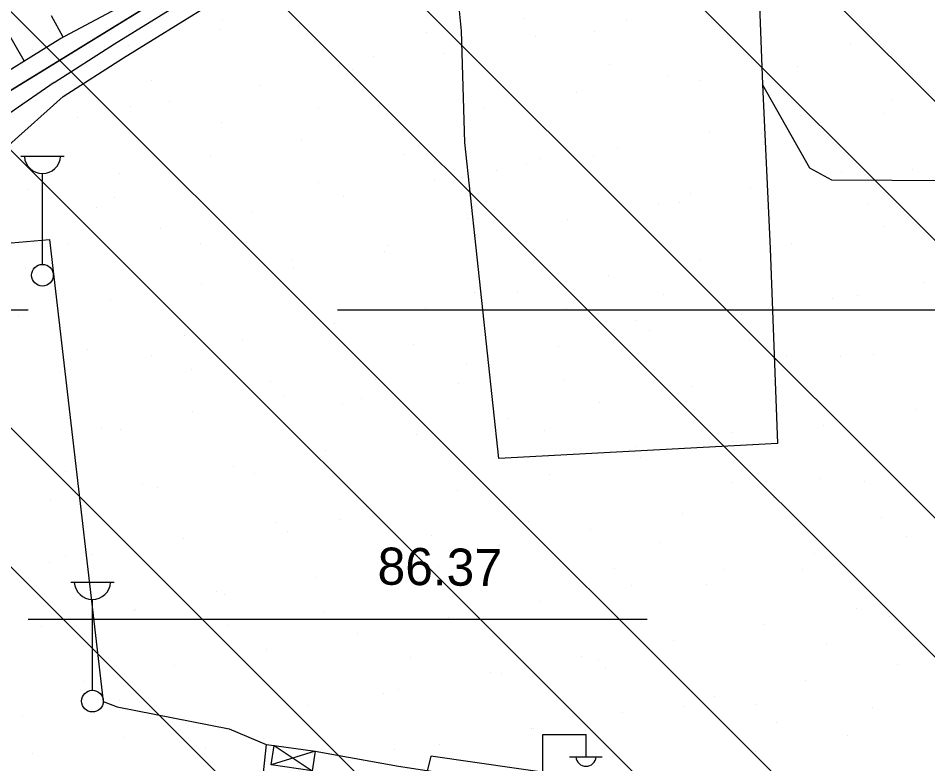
# Model space of a CAD drawing. Extents: x 417995 to 421451, y 4454518 to 4458015.
# Drawn here: x 420630.8 to 420777.8, y 4456783.5 to 4456904.1 of the extents above; entities that cross this region are included whole.
import ezdxf

# ---------------------------------------------------------------- set-up
doc = ezdxf.new("R2010")
doc.units = 0
for name, color, linetype in [('ADAKENARI', 7, 'Continuous'), ('B_Sundurma', 7, 'Continuous'), ('Default', 7, 'Continuous'), ('Egri_1m', 7, 'Continuous'), ('IPTAL', 7, 'Continuous'), ('PL_AYA_BOLGE_PARKI', 7, 'Continuous'), ('PL_AYA_PARK_DINLENME', 7, 'Continuous'), ('S_Cad_Sok_Lambasi', 7, 'Continuous'), ('S_Elektrik_Diregi', 7, 'Continuous'), ('Sev_Sevustu', 7, 'Continuous'), ('Sev_Tarama', 7, 'Continuous'), ('Sinir_Duvar_tek_tarafa_ait', 7, 'Continuous'), ('Sinir_Ist_Duvari', 7, 'Continuous'), ('Sinir_Tel_bir_taraf', 7, 'Continuous'), ('SN_TR_SIVILASMA', 7, 'Continuous'), ('SN_TR_TASKIN', 7, 'Continuous'), ('TR_PARKALANI', 7, 'Continuous'), ('Y_Kot_Noktasi', 7, 'Continuous'), ('Yol_Sose', 7, 'Continuous')]:
    doc.layers.add(name, color=color, linetype=linetype)

# ---------------------------------------------------------------- blocks, each defined once
blk = doc.blocks.new('POINT_DISPLAY')
at = {"layer": 'Default'}
blk.add_line((0, 0), (0, 0), dxfattribs=at)

msp = doc.modelspace()

# ---------------------------------------------------------------- linework, layer by layer
at = {"layer": 'ADAKENARI'}
msp.add_line((420547.79, 4456842.07), (420812.9, 4457005.15), dxfattribs=at)
msp.add_arc((420191.41, 4456074.8), 823.13, 35.35416, 63.79989, dxfattribs=at)
at = {"layer": 'B_Sundurma'}
for p, q in [((420678.79, 4456785.53), (420671.69, 4456783.34)), ((420672.15, 4456786.49), (420678.33, 4456782.38))]:
    msp.add_line(p, q, dxfattribs=at)
msp.add_lwpolyline([(420672.15, 4456786.49), (420678.79, 4456785.53), (420678.33, 4456782.38), (420671.69, 4456783.34)], close=True, dxfattribs=at)
at = {"layer": 'Egri_1m'}
msp.add_spline([(420690.45, 4456719.99), (420686.58, 4456722.75), (420682.98, 4456725.41), (420680.6, 4456727.59), (420677.63, 4456730.8), (420675.22, 4456733.48), (420673.67, 4456735.21), (420672.18, 4456737.33), (420670.84, 4456739.82), (420669.78, 4456742.09), (420668.77, 4456744.23), (420666.74, 4456747.09), (420664.1, 4456749.75), (420662.07, 4456751.53), (420659.81, 4456753.42), (420656.2, 4456756.33), (420652.65, 4456758.83), (420649.5, 4456760.54), (420646.01, 4456762.09), (420642.22, 4456763.69), (420639.55, 4456764.84), (420637.68, 4456765.65), (420635.39, 4456766.53), (420632.95, 4456767.41), (420629.16, 4456769.14), (420625.48, 4456771.34), (420623.45, 4456772.81), (420621.45, 4456774.43), (420619.23, 4456776.32), (420617.07, 4456778.19), (420615.01, 4456779.99), (420612.99, 4456781.6), (420610.33, 4456783.15), (420607.05, 4456784.71), (420602.85, 4456786.56), (420598.21, 4456788.22), (420592.34, 4456789.55), (420586.3, 4456790.57), (420582.36, 4456791.1), (420578.53, 4456791.64), (420575.29, 4456792.3), (420572.31, 4456793.19), (420569.88, 4456794.27), (420567.33, 4456795.71), (420564.59, 4456797.37), (420561.73, 4456799.02), (420558.75, 4456800.58), (420556.45, 4456801.63), (420554.34, 4456802.48), (420553.27, 4456802.87)], degree=3, dxfattribs=at)
at = {"layer": 'IPTAL'}
msp.add_lwpolyline([(420965.06, 4456570.68), (420990.33, 4456829.66), (421087.66, 4456798.21), (421089.37, 4456798.57), (421117.92, 4456845.77), (421087.69, 4456887.7), (421004.15, 4456947.18), (420973.59, 4456959.21), (420970.86, 4456960.28), (420965.2, 4456935.04), (420945.78, 4456938.13), (420942.69, 4456918.71), (420931.03, 4456920.57), (420928.89, 4456920.91), (420925.17, 4456897.5), (420901.76, 4456901.22), (420895.57, 4456871.93), (420880.45, 4456871.93), (420869.64, 4456968.04), (420821.97, 4456969.8), (420824.18, 4456862.66), (420826.16, 4456766.18), (420697.5, 4456784.75), (420683.04, 4456726.27)], dxfattribs=at)
at = {"layer": 'PL_AYA_BOLGE_PARKI'}
msp.add_lwpolyline([(420812.9, 4457005.15), (420547.79, 4456842.07), (420549.01, 4456816.22), (420554.83, 4456813.36)], dxfattribs=at)
msp.add_arc((420191.41, 4456074.8), 823.13, 52.66895, 61.32634, dxfattribs=at)
at = {"layer": 'PL_AYA_PARK_DINLENME'}
msp.add_lwpolyline([(420812.9, 4457005.15), (420547.79, 4456842.07), (420549.01, 4456816.22), (420554.83, 4456813.36), (420570.68, 4456805.34), (420586.36, 4456796.99), (420601.86, 4456788.29), (420617.16, 4456779.27)], dxfattribs=at)
at = {"layer": 'S_Cad_Sok_Lambasi'}
for p, q in [((420631.25, 4456881.75), (420638.25, 4456881.75)), ((420634.75, 4456864.25), (420634.75, 4456878.93)), ((420639.32, 4456812.89), (420646.32, 4456812.89)), ((420642.82, 4456795.39), (420642.82, 4456810.07))]:
    msp.add_line(p, q, dxfattribs=at)
for centre in [(420634.75, 4456862.5), (420642.82, 4456793.64)]:
    msp.add_circle(centre, 1.75, dxfattribs=at)
for centre in [(420634.75, 4456881.86), (420642.82, 4456813)]:
    msp.add_arc(centre, 2.93, 183.298, 356.9072, dxfattribs=at)
at = {"layer": 'S_Elektrik_Diregi'}
for p, q in [((420715.55, 4456770.76), (420715.55, 4456788.26)), ((420715.55, 4456788.26), (420722.55, 4456788.26)), ((420722.55, 4456784.76), (420722.55, 4456788.26)), ((420719.89, 4456784.62), (420725.14, 4456784.62))]:
    msp.add_line(p, q, dxfattribs=at)
msp.add_arc((420722.55, 4456784.77), 1.66, 184.8384, 355.1464, dxfattribs=at)
at = {"layer": 'Sev_Sevustu'}
msp.add_lwpolyline([(420624.33, 4456892.54), (420637.55, 4456900.73), (420651.84, 4456908.38), (420657.85, 4456911.22), (420666.97, 4456915.94), (420671.49, 4456919.59), (420682.89, 4456924.82), (420694.91, 4456933.41), (420700.67, 4456937.65), (420708.19, 4456942.99), (420718.9, 4456949.92), (420726.47, 4456955.07), (420730.43, 4456958.52), (420732.95, 4456960.73), (420742.8, 4456967.84), (420758.71, 4456976.75), (420770.95, 4456985.14), (420774.12, 4456986.19), (420776.15, 4456986.96), (420778.36, 4456988.29)], dxfattribs=at)
at = {"layer": 'Sev_Tarama'}
for p, q in [((420638.08, 4456901.01), (420636.2, 4456904.43)), ((420631.8, 4456897.17), (420627.8, 4456904.01))]:
    msp.add_line(p, q, dxfattribs=at)
at = {"layer": 'Sinir_Duvar_tek_tarafa_ait'}
msp.add_lwpolyline([(420618.5, 4456866.74), (420635.86, 4456868.29), (420644.57, 4456793.59), (420646.81, 4456792.71), (420664.89, 4456789.18), (420670.9, 4456786.64), (420669.06, 4456769.46), (420666.9, 4456749.8), (420651.2, 4456759.48), (420624.18, 4456776.68), (420613.68, 4456783.29), (420590.98, 4456794.68), (420566.33, 4456806.89), (420563.2, 4456823.31), (420559.54, 4456841.67), (420584.61, 4456853.73), (420609.88, 4456865.84), (420611.78, 4456866.23)], dxfattribs=at)
at = {"layer": 'Sinir_Ist_Duvari'}
msp.add_lwpolyline([(420593.66, 4456873.63), (420611.85, 4456884.97), (420624.33, 4456892.54), (420637.55, 4456900.73), (420651.84, 4456908.38)], dxfattribs=at)
at = {"layer": 'Sinir_Tel_bir_taraf'}
msp.add_lwpolyline([(420702.06, 4456905.78), (420718.11, 4456917.11), (420724.32, 4456920.94), (420727.48, 4456921.58), (420750.01, 4456920.41), (420751.08, 4456893.31), (420752.27, 4456866.84), (420753.5, 4456835.28), (420708.47, 4456832.88), (420702.96, 4456883.95), (420702.42, 4456902)], close=True, dxfattribs=at)
for points in [[(420792.02, 4456877.73), (420781.74, 4456877.76), (420762.26, 4456877.87), (420758.7, 4456879.81), (420751.08, 4456893.31)], [(420670.9, 4456786.64), (420672.15, 4456786.49)], [(420678.79, 4456785.53), (420692.25, 4456783.14), (420705.3, 4456781.14)]]:
    msp.add_lwpolyline(points, dxfattribs=at)
at = {"layer": 'SN_TR_SIVILASMA'}
for p, q in [((421280.9, 4456388.6), (420066.93, 4457602.56)), ((421280.66, 4456366.38), (420060.85, 4457586.19)), ((421280.2, 4456321.94), (420048.69, 4457553.45)), ((421279.97, 4456299.72), (420042.61, 4457537.08)), ((421279.51, 4456255.28), (420030.45, 4457504.34)), ((421279.27, 4456233.06), (420024.37, 4457487.97)), ((421278.81, 4456188.63), (420012.21, 4457455.23)), ((421278.58, 4456166.41), (420006.13, 4457438.86))]:
    msp.add_line(p, q, dxfattribs=at)
at = {"layer": 'SN_TR_TASKIN'}
for p, q in [((420532.43, 4456856.9), (420632.43, 4456856.9)), ((420682.43, 4456856.9), (420782.43, 4456856.9)), ((420632.43, 4456806.9), (420732.43, 4456806.9))]:
    msp.add_line(p, q, dxfattribs=at)
at = {"layer": 'Yol_Sose'}
for points in [[(420636.64, 4456893.66), (420646.4, 4456899.89), (420674.33, 4456917.23), (420694.07, 4456929.7)], [(420638.08, 4456891.41), (420647.83, 4456897.62), (420675.75, 4456914.97), (420695.5, 4456927.44)], [(420636.64, 4456893.66), (420629.45, 4456888.7), (420621.57, 4456882.95)], [(420624.67, 4456878.35), (420629.32, 4456883.51), (420638.08, 4456891.41)]]:
    msp.add_lwpolyline(points, dxfattribs=at)

# ---------------------------------------------------------------- block references
at = {"layer": 'TR_PARKALANI', "xscale": 0.1, "yscale": 0.10000000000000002}
for p in [(420663.81, 4456903.62), (420712.39, 4456904.05), (420729.1, 4456903.62), (420663.35, 4456902.18), (420696.75, 4456901.73), (420723.99, 4456901.9), (420637.64, 4456900.92), (420714.33, 4456901.02), (420765.31, 4456899.85), (420633.12, 4456899.04), (420648.58, 4456899.58), (420699.56, 4456898.41), (420688.15, 4456897.94), (420750.53, 4456897.25), (420684.79, 4456895.81), (420726.29, 4456896.52), (420756.71, 4456896.24), (420652.31, 4456893.98), (420735.76, 4456894.64), (420741.07, 4456893.92), (420670.01, 4456893.2), (420720.99, 4456892.04), (420648.96, 4456889.85), (420655.24, 4456890.6), (420679.37, 4456889.56), (420706.22, 4456889.43), (420771.97, 4456890.87), (420640.47, 4456887.99), (420757.19, 4456888.27), (420770.61, 4456888.71), (420663.73, 4456887.24), (420691.45, 4456886.83), (420742.42, 4456885.66), (420750.93, 4456885.35), (420676.67, 4456884.22), (420727.65, 4456883.06), (420661.9, 4456881.62), (420693.28, 4456882.03), (420715.1, 4456881.39), (420723.69, 4456881.75), (420708.05, 4456879.43), (420712.88, 4456880.45), (420763.86, 4456879.29), (420775.28, 4456879.67), (420647.13, 4456879.01), (420698.11, 4456877.85), (420632.36, 4456876.41), (420679.26, 4456877.42), (420749.08, 4456876.68), (420646.35, 4456875.08), (420683.33, 4456875.24), (420739.44, 4456875.71), (420643.42, 4456873.46), (420734.31, 4456874.08), (420737.59, 4456874.22), (420768, 4456873.93), (420668.56, 4456872.64), (420703.61, 4456871.75), (420719.54, 4456871.47), (420752.36, 4456871.62), (420653.79, 4456870.03), (420704.77, 4456868.87), (420770.52, 4456870.31), (420639.02, 4456867.43), (420660.26, 4456867.55), (420667.77, 4456867.78), (420755.74, 4456867.7), (420689.99, 4456866.26), (420690.67, 4456867.26), (420675.03, 4456864.94), (420740.97, 4456865.1), (420631.93, 4456863.82), (420675.22, 4456863.66), (420726.2, 4456862.49), (420660.45, 4456861.05), (420777.18, 4456861.33), (420704.58, 4456859.73), (420711.43, 4456859.89), (420734.99, 4456859.45), (420762.4, 4456858.72), (420766.39, 4456859.15), (420645.68, 4456858.45), (420696.66, 4456857.28), (420719.35, 4456857.13), (420630.91, 4456855.84), (420747.63, 4456856.12), (420681.88, 4456854.68), (420730.55, 4456855.19), (420657.65, 4456852.78), (420732.86, 4456853.51), (420667.11, 4456852.07), (420694.71, 4456851.23), (420748.89, 4456851.92), (420642.01, 4456850.46), (420718.09, 4456850.91), (420652.34, 4456849.47), (420703.32, 4456848.3), (420754.9, 4456849.51), (420763.66, 4456849.31), (420769.06, 4456849.74), (420637.57, 4456846.86), (420658.87, 4456847.27), (420754.29, 4456847.14), (420688.54, 4456845.7), (420719.06, 4456845.55), (420671.56, 4456845.25), (420701.97, 4456844.96), (420739.52, 4456844.53), (420673.77, 4456843.09), (420686.33, 4456842.64), (420683.22, 4456841.59), (420724.75, 4456841.93), (420659, 4456840.49), (420775.73, 4456840.76), (420709.98, 4456839.32), (420760.95, 4456838.16), (420644.23, 4456837.88), (420647.38, 4456837.62), (420695.2, 4456836.72), (420715.87, 4456837.43), (420746.29, 4456837.15), (420746.18, 4456835.55), (420680.43, 4456834.11), (420730.65, 4456834.83), (420731.41, 4456832.95), (420638.54, 4456830.76), (420665.66, 4456831.51), (420668.95, 4456830.47), (420716.64, 4456830.34), (420760.19, 4456829.62), (420650.89, 4456828.9), (420653.31, 4456828.16), (420701.86, 4456827.74), (420746, 4456829), (420767.61, 4456829.18), (420636.12, 4456826.3), (420752.84, 4456826.57), (420774.96, 4456827.01), (420687.09, 4456825.13), (420710.17, 4456825.03), (420738.07, 4456823.97), (420770.35, 4456823.32), (420672.32, 4456822.53), (420682.86, 4456822.95), (420713.27, 4456822.66), (420674.33, 4456821.07), (420723.3, 4456821.36), (420657.55, 4456819.92), (420697.63, 4456820.34), (420734.51, 4456819.35), (420774.27, 4456820.2), (420708.53, 4456818.76), (420759.5, 4456817.59), (420635.94, 4456815.99), (420638.49, 4456817.11), (420642.78, 4456817.32), (420693.75, 4456816.15), (420698.67, 4456815.39), (420727.17, 4456815.13), (420744.73, 4456814.99), (420757.59, 4456814.85), (420678.98, 4456813.55), (420729.96, 4456812.38), (420741.95, 4456812.53), (420662.84, 4456811.43), (420664.21, 4456810.95), (420715.19, 4456809.78), (420766.16, 4456808.61), (420649.44, 4456808.34), (420649.84, 4456808.46), (420680.25, 4456808.17), (420700.41, 4456807.17), (420771.49, 4456807.32), (420634.66, 4456805.74), (420664.61, 4456805.85), (420751.39, 4456806.01), (420685.64, 4456804.57), (420736.62, 4456803.4), (420761.46, 4456802.8), (420670.87, 4456801.97), (420694.16, 4456800.64), (420721.85, 4456800.8), (420724.57, 4456800.36), (420656.1, 4456799.36), (420725.62, 4456798.84), (420772.82, 4456799.63), (420707.07, 4456798.19), (420708.93, 4456798.04), (420758.05, 4456797.03), (420641.33, 4456796.76), (420692.3, 4456795.59), (420689.78, 4456794.88), (420743.28, 4456794.42), (420647.24, 4456793.69), (420677.53, 4456792.99), (420738.47, 4456792.83), (420749.97, 4456793.16), (420768.89, 4456792.55), (420631.59, 4456791.37), (420728.51, 4456791.82), (420653.94, 4456790.91), (420662.76, 4456790.38), (420753.24, 4456790.23), (420713.73, 4456789.22), (420714.13, 4456789.2), (420764.71, 4456788.05), (420647.99, 4456787.78), (420698.96, 4456786.61), (420633.21, 4456785.17), (420661.14, 4456786.16), (420678.29, 4456785.23), (420691.55, 4456785.87), (420749.94, 4456785.44), (420684.19, 4456784.01), (420675.91, 4456783.55)]:
    msp.add_blockref('POINT_DISPLAY', p, dxfattribs=at)

# ---------------------------------------------------------------- texts
at = {"layer": 'Y_Kot_Noktasi'}
msp.add_text('86.37', height=6, rotation=359.2023, dxfattribs=at).set_placement((420688.85, 4456812.49))

doc.saveas('drawing.dxf')
